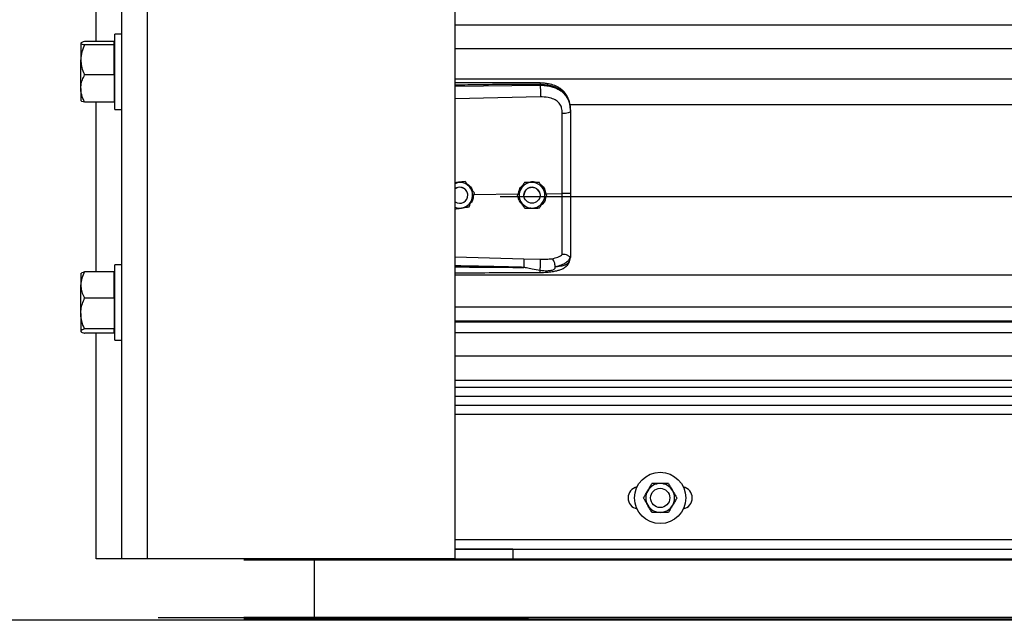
# Model space of a CAD drawing. Header units: inches. Extents: x 170 to 284, y 215 to 248.
# Tile 880 of 1056: x 226.873 to 227.53, y 239.78 to 240.181. Entities that reach past the tile are written whole.
import ezdxf

# ---------------------------------------------------------------- set-up
doc = ezdxf.new("R2010")
doc.units = ezdxf.units.IN
doc.header["$LTSCALE"] = 0.25
doc.header["$MEASUREMENT"] = 0
doc.layers.add('LH FRONT OF HOOD', color=7, linetype='Continuous')
doc.layers.add('LH TOP OF HOOD', color=7, linetype='Continuous')

msp = doc.modelspace()

# ---------------------------------------------------------------- linework, layer by layer
at = {"layer": 'LH FRONT OF HOOD'}
msp.add_line((233.10897, 239.78003), (225.37282, 239.78003), dxfattribs=at)
at = {"layer": 'LH TOP OF HOOD'}
for p, q in [((226.94105, 239.82111), (226.94105, 244.08159)), ((226.95817, 239.82111), (226.95817, 244.03279)), ((227.16361, 239.82111), (227.16361, 244.02156)), ((226.92392, 240.16662), (226.92392, 240.27995)), ((227.16361, 240.17775), (231.19593, 240.17775)), ((226.94105, 240.17156), (226.93646, 240.17156)), ((226.93646, 240.14295), (226.93646, 240.17156)), ((226.91369, 240.16558), (226.91369, 240.15445)), ((226.93591, 240.16662), (226.91625, 240.16662)), ((226.93591, 240.16455), (226.91625, 240.16455)), ((226.93591, 240.16558), (226.93591, 240.16662)), ((226.93646, 240.16567), (226.93591, 240.16567)), ((226.93591, 240.16455), (226.93591, 240.16558)), ((226.93591, 240.15445), (226.93591, 240.16455)), ((227.16361, 240.16207), (231.19593, 240.16207)), ((226.91369, 240.13527), (226.91369, 240.15445)), ((226.93591, 240.14434), (226.93591, 240.15445)), ((226.93591, 240.14434), (226.91625, 240.14434)), ((226.93591, 240.14434), (226.93591, 240.13527)), ((226.93646, 240.12126), (226.93646, 240.14295)), ((227.16361, 240.14168), (231.19593, 240.14168)), ((226.91369, 240.13527), (226.91369, 240.12716)), ((226.93591, 240.13527), (226.93591, 240.1262)), ((227.16361, 240.13693), (227.22046, 240.13747)), ((227.22046, 240.13747), (227.22046, 240.13788)), ((227.22056, 240.12968), (227.16361, 240.12847)), ((226.93591, 240.1262), (226.91625, 240.1262)), ((226.92392, 240.01287), (226.92392, 240.1262)), ((226.93591, 240.12715), (226.93646, 240.12715)), ((227.24016, 240.12461), (231.11938, 240.12461)), ((226.93646, 240.12126), (226.94105, 240.12126)), ((227.24066, 240.12055), (227.24066, 240.12006)), ((227.16539, 240.07241), (227.16361, 240.07212)), ((227.17027, 240.0732), (227.16934, 240.07305)), ((227.17027, 240.0732), (227.17027, 240.0732)), ((227.2099, 240.07244), (227.2099, 240.07244)), ((227.21979, 240.07259), (227.21979, 240.07259)), ((227.17211, 240.06396), (227.17211, 240.06396)), ((227.17615, 240.06456), (227.20585, 240.06485)), ((227.17652, 240.06554), (227.17652, 240.06555)), ((227.19378, 240.06321), (231.16577, 240.06321)), ((227.20509, 240.06381), (227.20509, 240.06381)), ((227.20962, 240.06396), (227.20962, 240.06396)), ((227.22033, 240.06396), (227.22033, 240.06396)), ((227.22428, 240.06502), (227.2352, 240.06513)), ((227.22486, 240.0641), (227.22486, 240.06411)), ((227.16361, 240.04848), (227.16361, 240.05914)), ((227.24066, 240.02301), (227.24066, 240.02248)), ((226.94105, 240.01747), (226.93646, 240.01747)), ((226.93646, 239.98887), (226.93646, 240.01747)), ((227.16361, 240.0228), (227.20955, 240.02147)), ((227.20955, 240.02147), (227.22053, 240.02121)), ((227.24032, 240.02049), (227.24066, 240.02248)), ((226.91388, 240.0118), (226.91369, 240.01158)), ((226.91369, 240.01158), (226.91369, 240.00404)), ((226.93591, 240.01287), (226.91625, 240.01287)), ((226.93591, 240.00404), (226.93591, 240.01287)), ((226.93646, 240.01158), (226.93591, 240.01158)), ((227.16361, 240.01083), (231.19593, 240.01083)), ((226.91369, 239.98494), (226.91369, 240.00404)), ((226.93591, 239.99522), (226.93591, 240.00404)), ((226.93591, 239.99522), (226.91625, 239.99522)), ((226.93591, 239.99522), (226.93591, 239.98494)), ((226.91369, 239.98494), (226.91369, 239.97322)), ((226.93591, 239.98494), (226.93591, 239.97467)), ((226.93646, 239.96717), (226.93646, 239.98887)), ((227.16361, 239.98945), (231.19593, 239.98945)), ((231.19593, 239.97996), (227.16361, 239.97996)), ((227.16361, 239.97932), (231.19593, 239.97932)), ((226.91369, 239.97322), (226.91369, 239.97306)), ((226.91369, 239.97306), (226.91388, 239.97284)), ((226.93591, 239.97467), (226.91625, 239.97467)), ((226.93591, 239.97178), (226.91625, 239.97178)), ((226.92392, 239.82111), (226.92392, 239.97178)), ((226.93591, 239.97322), (226.93591, 239.97467)), ((226.93591, 239.97178), (226.93591, 239.97322)), ((226.93591, 239.97306), (226.93646, 239.97306)), ((227.16361, 239.97231), (231.19593, 239.97231)), ((226.93646, 239.96717), (226.94105, 239.96717)), ((227.16361, 239.95662), (231.19593, 239.95662)), ((231.19593, 239.94023), (227.16361, 239.94023)), ((231.19593, 239.93564), (227.16361, 239.93564)), ((231.19593, 239.92945), (227.16361, 239.92945)), ((227.16361, 239.92384), (231.19593, 239.92384)), ((231.19593, 239.91742), (227.16361, 239.91742)), ((227.16361, 239.83396), (231.19593, 239.83396)), ((227.20213, 239.82756), (227.16361, 239.82756)), ((227.16361, 239.82754), (231.19593, 239.82754)), ((227.20213, 239.82754), (227.20213, 239.82756)), ((227.20213, 239.82754), (227.20213, 239.82111)), ((226.94105, 239.82111), (226.92392, 239.82111)), ((226.95817, 239.82111), (226.94105, 239.82111)), ((227.16361, 239.82111), (226.95817, 239.82111)), ((231.33697, 239.82031), (227.02257, 239.82031)), ((227.06945, 239.82111), (227.06945, 239.82031)), ((227.06945, 239.82031), (227.06945, 239.78189)), ((227.15526, 239.82111), (231.20429, 239.82111)), ((227.16361, 239.82111), (227.20213, 239.82111)), ((233.10897, 239.78003), (225.37282, 239.78003)), ((226.96541, 239.78189), (227.08477, 239.78189)), ((231.33697, 239.78189), (227.02257, 239.78189)), ((231.33697, 239.78074), (227.02257, 239.78074)), ((231.33697, 239.78003), (227.02257, 239.78003)), ((227.06945, 239.78189), (227.06945, 239.78074)), ((227.06945, 239.78074), (227.06945, 239.78003)), ((227.08477, 239.78189), (227.08477, 239.78189)), ((227.08477, 239.78189), (227.09329, 239.78189)), ((227.09329, 239.78189), (227.21265, 239.78189)), ((231.29228, 239.78189), (227.16578, 239.78189))]:
    msp.add_line(p, q, dxfattribs=at)
at = {"layer": 'LH TOP OF HOOD', "flags": 128}
for points in [[(227.24066, 240.12006), (227.24055, 240.11976), (227.24024, 240.11948), (227.23974, 240.11921), (227.23907, 240.11898), (227.23824, 240.11879), (227.2373, 240.11864), (227.23627, 240.11855), (227.2352, 240.11851)], [(227.16361, 240.07192), (227.1643, 240.07215), (227.16539, 240.07241)], [(227.21957, 240.0667), (227.22017, 240.06522), (227.22033, 240.06396)]]:
    msp.add_lwpolyline(points, dxfattribs=at)
at = {"layer": 'LH TOP OF HOOD'}
for centre, radius in [((227.21498, 240.06396), 0.00535), ((227.30058, 239.86178), 0.01712), ((227.30058, 239.86178), 0.00642)]:
    msp.add_circle(centre, radius, dxfattribs=at)
for centre, radius, start, end in [((227.16676, 240.06396), 0.00535, 39.24773, 126.0719), ((227.16676, 240.06396), 0.00535, 300.00974, 126.0719), ((227.16676, 240.06396), 0.00856, 39.24773, 99.24773), ((227.16676, 240.06396), 0.00856, 339.24773, 39.24773), ((227.21498, 240.06396), 0.00856, 90.85968, 150.85968), ((227.21498, 240.06396), 0.00535, 30.85968, 180), ((227.21498, 240.06396), 0.00856, 30.85968, 90.85968), ((227.16676, 240.06396), 0.00535, 0, 39.24773), ((227.21498, 240.06396), 0.00856, 150.85968, 210.85968), ((227.21498, 240.06396), 0.00856, 330.85968, 30.85968), ((227.16676, 240.06396), 0.00535, 233.9281, 300.00974), ((227.16676, 240.06396), 0.00856, 248.40768, 279.24773), ((227.16676, 240.06396), 0.00856, 279.24773, 339.24773), ((227.21498, 240.06396), 0.00856, 210.85968, 270.85968), ((227.21498, 240.06396), 0.00856, 270.85968, 330.85968), ((227.28667, 239.86178), 0.00749, 102.05152, 257.94848), ((227.30058, 239.86178), 0.00962, 150, 210), ((227.30058, 239.86178), 0.00962, 90, 150), ((227.30058, 239.86178), 0.00962, 30, 90), ((227.30058, 239.86178), 0.00962, 330, 30), ((227.31449, 239.86178), 0.00749, 282.05152, 77.94848), ((227.30058, 239.86178), 0.00962, 210, 270), ((227.30058, 239.86178), 0.00962, 270, 330)]:
    msp.add_arc(centre, radius, start, end, dxfattribs=at)
for points, knots in [([(226.91625, 240.16662), (226.91558, 240.16646), (226.91421, 240.16613), (226.91369, 240.16577), (226.91369, 240.16559), (226.91369, 240.16558)], [0, 0, 0, 0, 0.484341, 0.986328, 1, 1, 1, 1]), ([(226.91369, 240.16558), (226.91378, 240.16544), (226.91398, 240.16515), (226.91513, 240.1648), (226.916, 240.16461), (226.91625, 240.16455)], [0, 0, 0, 0, 0.406291, 0.827266, 1, 1, 1, 1]), ([(226.91625, 240.16455), (226.91558, 240.16298), (226.91421, 240.15978), (226.91369, 240.15629), (226.91369, 240.1545), (226.91369, 240.15445)], [0, 0, 0, 0, 0.484341, 0.986328, 1, 1, 1, 1]), ([(226.91369, 240.15445), (226.91378, 240.15303), (226.91398, 240.15015), (226.91513, 240.14681), (226.916, 240.1449), (226.91625, 240.14434)], [0, 0, 0, 0, 0.406291, 0.827266, 1, 1, 1, 1]), ([(226.91369, 240.13527), (226.91369, 240.13548), (226.91371, 240.13684), (226.91413, 240.13938), (226.91516, 240.14218), (226.91598, 240.14381), (226.91625, 240.14434)], [0, 0, 0, 0, 0.066532, 0.435283, 0.814551, 1, 1, 1, 1]), ([(226.91625, 240.1262), (226.91587, 240.12697), (226.91497, 240.12878), (226.91393, 240.13181), (226.91377, 240.13411), (226.91369, 240.13527)], [0, 0, 0, 0, 0.26546, 0.628076, 1, 1, 1, 1]), ([(227.22044, 240.13897), (227.21122, 240.13904), (227.19314, 240.13917), (227.17419, 240.13912), (227.16447, 240.13906), (227.16361, 240.13906)], [0, 0, 0, 0, 0.486583, 0.954841, 1, 1, 1, 1]), ([(227.22046, 240.13788), (227.21415, 240.13792), (227.20092, 240.138), (227.18197, 240.13782), (227.16933, 240.1376), (227.16361, 240.1375)], [0, 0, 0, 0, 0.33267, 0.698436, 1, 1, 1, 1]), ([(227.24057, 240.12259), (227.24045, 240.12366), (227.24024, 240.1256), (227.23949, 240.12812), (227.23863, 240.13003), (227.23756, 240.13178), (227.23624, 240.13337), (227.23477, 240.13466), (227.2334, 240.13562), (227.23196, 240.13645), (227.22958, 240.13752), (227.22664, 240.13833), (227.22333, 240.13886), (227.22144, 240.13893), (227.22044, 240.13897)], [0, 0, 0, 0, 0.108447, 0.196305, 0.269183, 0.327997, 0.41496, 0.491641, 0.538976, 0.594191, 0.669415, 0.814855, 0.902261, 1, 1, 1, 1]), ([(227.22044, 240.13896), (227.22044, 240.13896), (227.22045, 240.13898), (227.22045, 240.13886), (227.22046, 240.13857), (227.22046, 240.13815), (227.22046, 240.13788)], [0, 0, 0, 0, 0.097876, 0.335386, 0.567961, 1, 1, 1, 1]), ([(227.24066, 240.12055), (227.24059, 240.1219), (227.24047, 240.12446), (227.23951, 240.12795), (227.23822, 240.13037), (227.23685, 240.13207), (227.23577, 240.13311), (227.23471, 240.13394), (227.23372, 240.1346), (227.23249, 240.1353), (227.23089, 240.13602), (227.22823, 240.13693), (227.22469, 240.13769), (227.22179, 240.13782), (227.22046, 240.13788)], [0, 0, 0, 0, 0.130716, 0.246761, 0.357793, 0.417097, 0.479148, 0.517715, 0.55909, 0.603295, 0.663348, 0.735369, 0.879208, 1, 1, 1, 1]), ([(227.22046, 240.13747), (227.22048, 240.13689), (227.22053, 240.1357), (227.22057, 240.13347), (227.22058, 240.1313), (227.22056, 240.13021), (227.22056, 240.12968)], [0, 0, 0, 0, 0.240694, 0.5, 0.759306, 1, 1, 1, 1]), ([(227.22046, 240.13747), (227.22166, 240.13744), (227.22409, 240.13737), (227.22742, 240.13676), (227.2304, 240.13581), (227.23293, 240.1346), (227.23517, 240.13305), (227.23704, 240.13122), (227.23853, 240.12908), (227.2397, 240.12653), (227.2405, 240.12345), (227.2406, 240.1212), (227.24066, 240.12006)], [0, 0, 0, 0, 0.109401, 0.222347, 0.315179, 0.410223, 0.501275, 0.594601, 0.683449, 0.774533, 0.885821, 1, 1, 1, 1]), ([(227.23477, 240.12244), (227.23477, 240.12244), (227.23467, 240.1228), (227.23417, 240.12421), (227.23264, 240.12641), (227.22957, 240.12831), (227.22546, 240.12953), (227.2223, 240.12963), (227.22056, 240.12968)], [0, 0, 0, 0, 0.000004, 0.065095, 0.26167, 0.475311, 0.709366, 1, 1, 1, 1]), ([(226.91625, 240.1262), (226.91558, 240.12636), (226.91421, 240.12668), (226.91369, 240.12704), (226.91369, 240.12722), (226.91369, 240.12723)], [0, 0, 0, 0, 0.4843414, 0.9863277, 1, 1, 1, 1]), ([(227.2352, 240.11851), (227.23513, 240.11983), (227.23506, 240.12116), (227.23477, 240.12244), (227.23477, 240.12244)], [0, 0, 0, 0, 0.99998, 1, 1, 1, 1]), ([(227.2352, 240.06513), (227.2352, 240.06513), (227.2352, 240.06851), (227.2352, 240.07556), (227.2352, 240.08623), (227.2352, 240.09711), (227.2352, 240.1079), (227.2352, 240.11497), (227.2352, 240.11851)], [0, 0, 0, 0, 0.000001, 0.187792, 0.390844, 0.593896, 0.796948, 1, 1, 1, 1]), ([(227.24066, 240.12006), (227.24066, 240.11643), (227.24066, 240.10916), (227.24066, 240.09808), (227.24066, 240.08689), (227.24066, 240.07593), (227.24066, 240.06868), (227.24066, 240.0652)], [0, 0, 0, 0, 0.202757, 0.406104, 0.60886, 0.812207, 1, 1, 1, 1]), ([(227.16361, 240.07224), (227.16445, 240.07252), (227.16586, 240.07299), (227.16733, 240.07287), (227.16793, 240.07282)], [0, 0, 0, 0, 0.594398, 1, 1, 1, 1]), ([(227.17027, 240.0732), (227.16959, 240.07309), (227.16822, 240.07287), (227.16656, 240.0726), (227.16561, 240.07244), (227.16539, 240.07241)], [0, 0, 0, 0, 0.42997, 0.87006, 1, 1, 1, 1]), ([(227.17339, 240.06937), (227.17327, 240.06952), (227.1723, 240.07071), (227.17124, 240.07201), (227.17036, 240.07308), (227.17027, 240.0732)], [0, 0, 0, 0, 0.1156469, 0.9045343, 1, 1, 1, 1]), ([(227.17339, 240.06937), (227.17327, 240.06953), (227.1723, 240.07071), (227.17124, 240.07201), (227.17036, 240.07309), (227.17027, 240.0732)], [0, 0, 0, 0, 0.115647, 0.904534, 1, 1, 1, 1]), ([(227.17154, 240.07151), (227.17219, 240.07108), (227.17368, 240.0701), (227.17498, 240.06836), (227.17525, 240.06713), (227.17531, 240.06688)], [0, 0, 0, 0, 0.381422, 0.875754, 1, 1, 1, 1]), ([(227.17652, 240.06554), (227.17626, 240.06587), (227.17526, 240.06709), (227.17418, 240.06841), (227.17339, 240.06937)], [0, 0, 0, 0, 0.264307, 1, 1, 1, 1]), ([(227.17652, 240.06555), (227.17626, 240.06587), (227.17526, 240.06709), (227.17418, 240.06841), (227.17339, 240.06937)], [0, 0, 0, 0, 0.264307, 1, 1, 1, 1]), ([(227.20601, 240.06546), (227.20617, 240.06621), (227.20655, 240.06796), (227.20768, 240.0698), (227.20872, 240.07053), (227.20892, 240.07067)], [0, 0, 0, 0, 0.377677, 0.881161, 1, 1, 1, 1]), ([(227.2099, 240.07244), (227.20957, 240.07184), (227.2089, 240.07063), (227.20808, 240.06916), (227.20761, 240.06832), (227.2075, 240.06812)], [0, 0, 0, 0, 0.42997, 0.87006, 1, 1, 1, 1]), ([(227.2099, 240.07244), (227.20957, 240.07185), (227.2089, 240.07064), (227.20808, 240.06916), (227.20761, 240.06832), (227.2075, 240.06813)], [0, 0, 0, 0, 0.4299704, 0.8700602, 1, 1, 1, 1]), ([(227.21485, 240.07252), (227.21357, 240.0725), (227.21188, 240.07247), (227.2103, 240.07245), (227.2099, 240.07244)], [0, 0, 0, 0, 0.749773, 1, 1, 1, 1]), ([(227.21485, 240.07252), (227.21357, 240.0725), (227.21188, 240.07247), (227.2103, 240.07245), (227.2099, 240.07244)], [0, 0, 0, 0, 0.749773, 1, 1, 1, 1]), ([(227.21205, 240.07248), (227.21262, 240.07269), (227.2138, 240.07313), (227.21585, 240.07319), (227.21718, 240.07278), (227.2179, 240.07256)], [0, 0, 0, 0, 0.30274, 0.628644, 1, 1, 1, 1]), ([(227.21979, 240.07259), (227.2191, 240.07258), (227.21772, 240.07256), (227.21603, 240.07253), (227.21507, 240.07252), (227.21485, 240.07252)], [0, 0, 0, 0, 0.42997, 0.87006, 1, 1, 1, 1]), ([(227.21979, 240.07259), (227.2191, 240.07258), (227.21772, 240.07256), (227.21603, 240.07254), (227.21507, 240.07252), (227.21485, 240.07252)], [0, 0, 0, 0, 0.42997, 0.87006, 1, 1, 1, 1]), ([(227.22232, 240.06835), (227.22222, 240.06851), (227.22144, 240.06983), (227.22058, 240.07127), (227.21987, 240.07246), (227.21979, 240.07259)], [0, 0, 0, 0, 0.115647, 0.904534, 1, 1, 1, 1]), ([(227.22232, 240.06835), (227.22222, 240.06852), (227.22144, 240.06983), (227.22058, 240.07127), (227.21987, 240.07246), (227.21979, 240.07259)], [0, 0, 0, 0, 0.115647, 0.904534, 1, 1, 1, 1]), ([(227.22066, 240.07113), (227.22091, 240.07098), (227.22204, 240.0703), (227.22352, 240.0682), (227.22402, 240.06611), (227.22428, 240.06502)], [0, 0, 0, 0, 0.117443, 0.542782, 1, 1, 1, 1]), ([(227.17585, 240.06379), (227.17578, 240.06296), (227.17562, 240.0612), (227.17477, 240.05939), (227.17398, 240.05869), (227.17389, 240.05861)], [0, 0, 0, 0, 0.439592, 0.936516, 1, 1, 1, 1]), ([(227.17477, 240.06092), (227.17522, 240.06211), (227.17582, 240.0637), (227.17638, 240.06518), (227.17652, 240.06554)], [0, 0, 0, 0, 0.749773, 1, 1, 1, 1]), ([(227.2075, 240.06813), (227.20688, 240.06702), (227.20605, 240.06553), (227.20528, 240.06415), (227.20509, 240.06381)], [0, 0, 0, 0, 0.749773, 1, 1, 1, 1]), ([(227.2075, 240.06812), (227.20688, 240.06701), (227.20605, 240.06553), (227.20528, 240.06415), (227.20509, 240.06381)], [0, 0, 0, 0, 0.7497734, 1, 1, 1, 1]), ([(227.20763, 240.05957), (227.20753, 240.05973), (227.20674, 240.06105), (227.20588, 240.06249), (227.20517, 240.06368), (227.20509, 240.06381)], [0, 0, 0, 0, 0.115647, 0.904534, 1, 1, 1, 1]), ([(227.20891, 240.05742), (227.20826, 240.05808), (227.20691, 240.05945), (227.20601, 240.06133), (227.20596, 240.06234), (227.20596, 240.06235)], [0, 0, 0, 0, 0.479701, 0.993135, 1, 1, 1, 1]), ([(227.22418, 240.06289), (227.22407, 240.06217), (227.2238, 240.0605), (227.22265, 240.05858), (227.22151, 240.05773), (227.22115, 240.05745)], [0, 0, 0, 0, 0.335649, 0.786425, 1, 1, 1, 1]), ([(227.22486, 240.0641), (227.22464, 240.06446), (227.22383, 240.06582), (227.22296, 240.06728), (227.22232, 240.06835)], [0, 0, 0, 0, 0.264307, 1, 1, 1, 1]), ([(227.22486, 240.06411), (227.22464, 240.06446), (227.22383, 240.06582), (227.22296, 240.06728), (227.22232, 240.06835)], [0, 0, 0, 0, 0.264307, 1, 1, 1, 1]), ([(227.22245, 240.05979), (227.22307, 240.0609), (227.2239, 240.06238), (227.22467, 240.06376), (227.22486, 240.0641)], [0, 0, 0, 0, 0.749773, 1, 1, 1, 1]), ([(227.24066, 240.0652), (227.24057, 240.06519), (227.24041, 240.06516), (227.23916, 240.06514), (227.23736, 240.06512), (227.23592, 240.06513), (227.2352, 240.06513)], [0, 0, 0, 0, 0.250001, 0.500001, 0.750001, 1, 1, 1, 1]), ([(227.2352, 240.02444), (227.2352, 240.0247), (227.2352, 240.02627), (227.2352, 240.02971), (227.2352, 240.03531), (227.2352, 240.04175), (227.2352, 240.04897), (227.2352, 240.05685), (227.2352, 240.06238), (227.2352, 240.06513), (227.2352, 240.06513)], [0, 0, 0, 0, 0.031558, 0.189146, 0.346734, 0.504328, 0.661923, 0.83096, 0.999998, 1, 1, 1, 1]), ([(227.24066, 240.0652), (227.24066, 240.06216), (227.24066, 240.05598), (227.24066, 240.0472), (227.24066, 240.03903), (227.24066, 240.03245), (227.24066, 240.02707), (227.24066, 240.02437), (227.24066, 240.02301)], [0, 0, 0, 0, 0.187091, 0.380392, 0.555876, 0.736448, 0.867195, 1, 1, 1, 1]), ([(227.16814, 240.05551), (227.16939, 240.05571), (227.17107, 240.05598), (227.17263, 240.05624), (227.17302, 240.0563)], [0, 0, 0, 0, 0.749773, 1, 1, 1, 1]), ([(227.17302, 240.0563), (227.17326, 240.05694), (227.17375, 240.05824), (227.17435, 240.05981), (227.17469, 240.06072), (227.17477, 240.06092)], [0, 0, 0, 0, 0.4299704, 0.8700602, 1, 1, 1, 1]), ([(227.21016, 240.05532), (227.20995, 240.05568), (227.20914, 240.05704), (227.20827, 240.05849), (227.20763, 240.05957)], [0, 0, 0, 0, 0.264307, 1, 1, 1, 1]), ([(227.22005, 240.05547), (227.22038, 240.05607), (227.22105, 240.05728), (227.22187, 240.05875), (227.22234, 240.0596), (227.22245, 240.05979)], [0, 0, 0, 0, 0.42997, 0.87006, 1, 1, 1, 1]), ([(227.16361, 240.05477), (227.16417, 240.05486), (227.16542, 240.05507), (227.16697, 240.05532), (227.16792, 240.05547), (227.16814, 240.05551)], [0, 0, 0, 0, 0.38442, 0.859677, 1, 1, 1, 1]), ([(227.21016, 240.05532), (227.21085, 240.05533), (227.21223, 240.05535), (227.21392, 240.05538), (227.21488, 240.05539), (227.2151, 240.0554)], [0, 0, 0, 0, 0.42997, 0.87006, 1, 1, 1, 1]), ([(227.21725, 240.05543), (227.21715, 240.05539), (227.21638, 240.05509), (227.21508, 240.05503), (227.21398, 240.05528), (227.21358, 240.05537)], [0, 0, 0, 0, 0.081672, 0.673462, 1, 1, 1, 1]), ([(227.2151, 240.0554), (227.21638, 240.05542), (227.21807, 240.05544), (227.21965, 240.05547), (227.22005, 240.05547)], [0, 0, 0, 0, 0.749773, 1, 1, 1, 1]), ([(227.22836, 240.02161), (227.22974, 240.0219), (227.23182, 240.02234), (227.234, 240.02338), (227.2348, 240.02408), (227.2352, 240.02444)], [0, 0, 0, 0, 0.490199, 0.743885, 1, 1, 1, 1]), ([(227.24046, 240.02275), (227.24041, 240.02275), (227.24031, 240.02273), (227.24002, 240.02292), (227.23955, 240.02325), (227.23868, 240.02383), (227.2372, 240.02444), (227.23586, 240.02444), (227.2352, 240.02444)], [0, 0, 0, 0, 0.113677, 0.23335, 0.362069, 0.501916, 0.755745, 1, 1, 1, 1]), ([(227.24066, 240.02301), (227.24066, 240.023), (227.24066, 240.02299), (227.24065, 240.02289), (227.24055, 240.02281), (227.24046, 240.02274)], [0, 0, 0, 0, 0.011935, 0.118982, 1, 1, 1, 1]), ([(227.20947, 240.01581), (227.20557, 240.01591), (227.1973, 240.01612), (227.18419, 240.0164), (227.17324, 240.01662), (227.16623, 240.01674), (227.16405, 240.01678), (227.16361, 240.01679)], [0, 0, 0, 0, 0.25516, 0.541071, 0.857735, 0.971288, 1, 1, 1, 1]), ([(227.20955, 240.02147), (227.20956, 240.02123), (227.20957, 240.02086), (227.20956, 240.02), (227.20956, 240.01923), (227.20954, 240.01836), (227.20952, 240.01721), (227.20949, 240.01636), (227.20947, 240.01581)], [0, 0, 0, 0, 0.239451, 0.368346, 0.499976, 0.631611, 0.760516, 1, 1, 1, 1]), ([(227.2204, 240.01238), (227.22189, 240.01242), (227.22467, 240.01249), (227.22841, 240.01291), (227.23128, 240.01347), (227.23338, 240.01408), (227.23497, 240.01468), (227.23634, 240.01538), (227.23761, 240.01626), (227.23874, 240.01734), (227.23976, 240.01876), (227.24011, 240.01986), (227.2403, 240.02045)], [0, 0, 0, 0, 0.169691, 0.317141, 0.442436, 0.538436, 0.608329, 0.684096, 0.742678, 0.815168, 0.901564, 1, 1, 1, 1]), ([(227.22045, 240.01364), (227.22047, 240.01388), (227.2205, 240.01438), (227.22054, 240.01539), (227.22058, 240.01658), (227.2206, 240.01785), (227.22061, 240.01906), (227.2206, 240.02005), (227.22057, 240.02079), (227.22055, 240.02107), (227.22053, 240.02121)], [0, 0, 0, 0, 0.109851, 0.231726, 0.363178, 0.5, 0.636822, 0.768274, 0.890149, 1, 1, 1, 1]), ([(227.22053, 240.02121), (227.22189, 240.0212), (227.22459, 240.02118), (227.2271, 240.02147), (227.22835, 240.02161)], [0, 0, 0, 0, 0.500392, 1, 1, 1, 1]), ([(227.23045, 240.01621), (227.23043, 240.01674), (227.23038, 240.01784), (227.2299, 240.01951), (227.2292, 240.02089), (227.22863, 240.02138), (227.22836, 240.02161)], [0, 0, 0, 0, 0.240562, 0.499746, 0.759069, 1, 1, 1, 1]), ([(227.24046, 240.02275), (227.24019, 240.02203), (227.23962, 240.02055), (227.23757, 240.01872), (227.23458, 240.01716), (227.23185, 240.01654), (227.23045, 240.01622)], [0, 0, 0, 0, 0.2305258, 0.4734878, 0.729738, 1, 1, 1, 1]), ([(227.23045, 240.01621), (227.231, 240.01627), (227.23231, 240.01641), (227.2337, 240.01664), (227.23466, 240.01683), (227.23589, 240.01711), (227.23758, 240.01767), (227.2394, 240.0188), (227.24, 240.01992), (227.24032, 240.02049)], [0, 0, 0, 0, 0.1091879, 0.2608187, 0.3077984, 0.3355236, 0.5627887, 0.774954, 1, 1, 1, 1]), ([(226.91625, 240.01287), (226.91558, 240.01149), (226.91421, 240.0087), (226.91369, 240.00565), (226.91369, 240.00408), (226.91369, 240.00404)], [0, 0, 0, 0, 0.484341, 0.986328, 1, 1, 1, 1]), ([(226.91395, 240.01175), (226.914, 240.01184), (226.91418, 240.01214), (226.91514, 240.01251), (226.916, 240.01279), (226.91625, 240.01287)], [0, 0, 0, 0, 0.237471, 0.77815, 1, 1, 1, 1]), ([(227.16361, 240.01614), (227.16621, 240.01611), (227.17128, 240.01605), (227.17884, 240.01597), (227.18649, 240.0159), (227.19425, 240.01585), (227.20197, 240.01582), (227.20701, 240.01581), (227.20947, 240.01581)], [0, 0, 0, 0, 0.169941, 0.331425, 0.494842, 0.670531, 0.838916, 1, 1, 1, 1]), ([(227.16361, 240.01224), (227.16728, 240.01225), (227.17875, 240.01225), (227.19768, 240.01228), (227.21295, 240.01235), (227.2204, 240.01238)], [0, 0, 0, 0, 0.1936599, 0.6060178, 1, 1, 1, 1]), ([(227.22045, 240.01364), (227.21867, 240.01398), (227.21561, 240.01458), (227.21218, 240.0153), (227.21044, 240.01565), (227.20994, 240.01575), (227.20979, 240.01578), (227.20974, 240.01579)], [0, 0, 0, 0, 0.50228, 0.861696, 0.958427, 0.986103, 1, 1, 1, 1]), ([(227.2204, 240.0124), (227.2204, 240.0124), (227.22041, 240.01233), (227.22042, 240.01252), (227.22044, 240.01285), (227.22044, 240.01328), (227.22045, 240.01357), (227.22045, 240.01364)], [0, 0, 0, 0, 0.034367, 0.324567, 0.621015, 0.917463, 1, 1, 1, 1]), ([(227.23045, 240.01621), (227.23038, 240.01584), (227.23028, 240.01532), (227.2299, 240.01473), (227.22948, 240.01429), (227.22868, 240.01385), (227.2272, 240.01349), (227.22444, 240.01325), (227.22205, 240.01348), (227.22045, 240.01364)], [0, 0, 0, 0, 0.100127, 0.139586, 0.189714, 0.258234, 0.369736, 0.580348, 1, 1, 1, 1]), ([(226.91369, 240.00404), (226.91378, 240.0028), (226.91398, 240.00029), (226.91513, 239.99737), (226.916, 239.9957), (226.91625, 239.99522)], [0, 0, 0, 0, 0.406291, 0.827266, 1, 1, 1, 1]), ([(226.91369, 239.98494), (226.91369, 239.98518), (226.91371, 239.98672), (226.91413, 239.98959), (226.91516, 239.99276), (226.91598, 239.99461), (226.91625, 239.99522)], [0, 0, 0, 0, 0.066532, 0.435283, 0.814551, 1, 1, 1, 1]), ([(226.91625, 239.97467), (226.91587, 239.97554), (226.91497, 239.9776), (226.91393, 239.98103), (226.91377, 239.98363), (226.91369, 239.98494)], [0, 0, 0, 0, 0.26546, 0.628076, 1, 1, 1, 1]), ([(226.91625, 239.97467), (226.91558, 239.97445), (226.91421, 239.97399), (226.91369, 239.97349), (226.91369, 239.97323), (226.91369, 239.97322)], [0, 0, 0, 0, 0.484341, 0.986328, 1, 1, 1, 1]), ([(226.91369, 239.97322), (226.91378, 239.97302), (226.91398, 239.97261), (226.91513, 239.97213), (226.916, 239.97186), (226.91625, 239.97178)], [0, 0, 0, 0, 0.406291, 0.827266, 1, 1, 1, 1]), ([(227.28947, 239.86178), (227.2899, 239.86252), (227.29078, 239.86405), (227.29174, 239.86571), (227.29223, 239.86656), (227.29225, 239.86659)], [0, 0, 0, 0, 0.483998, 0.985621, 1, 1, 1, 1]), ([(227.29225, 239.86659), (227.29263, 239.86726), (227.29342, 239.86863), (227.29434, 239.87022), (227.29487, 239.87113), (227.29502, 239.8714)], [0, 0, 0, 0, 0.405721, 0.826099, 1, 1, 1, 1]), ([(227.30058, 239.8714), (227.30045, 239.8714), (227.2989, 239.8714), (227.297, 239.8714), (227.29535, 239.8714), (227.29502, 239.8714)], [0, 0, 0, 0, 0.066045, 0.812902, 1, 1, 1, 1]), ([(227.30613, 239.8714), (227.30566, 239.8714), (227.3039, 239.8714), (227.30198, 239.8714), (227.30058, 239.8714)], [0, 0, 0, 0, 0.266157, 1, 1, 1, 1]), ([(227.30613, 239.8714), (227.30656, 239.87065), (227.30744, 239.86913), (227.3084, 239.86746), (227.3089, 239.86661), (227.30891, 239.86659)], [0, 0, 0, 0, 0.483998, 0.985621, 1, 1, 1, 1]), ([(227.30891, 239.86659), (227.3093, 239.86591), (227.31009, 239.86455), (227.31101, 239.86295), (227.31154, 239.86204), (227.31169, 239.86178)], [0, 0, 0, 0, 0.405721, 0.826099, 1, 1, 1, 1]), ([(227.29225, 239.85697), (227.29186, 239.85764), (227.29107, 239.85901), (227.29015, 239.8606), (227.28962, 239.86151), (227.28947, 239.86178)], [0, 0, 0, 0, 0.405721, 0.826099, 1, 1, 1, 1]), ([(227.31169, 239.86178), (227.31126, 239.86103), (227.31038, 239.85951), (227.30942, 239.85784), (227.30892, 239.85699), (227.30891, 239.85697)], [0, 0, 0, 0, 0.483998, 0.985621, 1, 1, 1, 1]), ([(227.29502, 239.85215), (227.29459, 239.8529), (227.29371, 239.85442), (227.29275, 239.85609), (227.29226, 239.85694), (227.29225, 239.85697)], [0, 0, 0, 0, 0.483998, 0.985621, 1, 1, 1, 1]), ([(227.30058, 239.85215), (227.30045, 239.85215), (227.2989, 239.85215), (227.297, 239.85215), (227.29535, 239.85215), (227.29502, 239.85215)], [0, 0, 0, 0, 0.066045, 0.812902, 1, 1, 1, 1]), ([(227.30613, 239.85215), (227.30566, 239.85215), (227.3039, 239.85215), (227.30198, 239.85215), (227.30058, 239.85215)], [0, 0, 0, 0, 0.266157, 1, 1, 1, 1]), ([(227.30891, 239.85697), (227.30852, 239.85629), (227.30773, 239.85492), (227.30681, 239.85333), (227.30629, 239.85242), (227.30613, 239.85215)], [0, 0, 0, 0, 0.405721, 0.826099, 1, 1, 1, 1])]:
    msp.add_open_spline(points, degree=3, knots=knots, dxfattribs=at)

doc.saveas('drawing.dxf')
